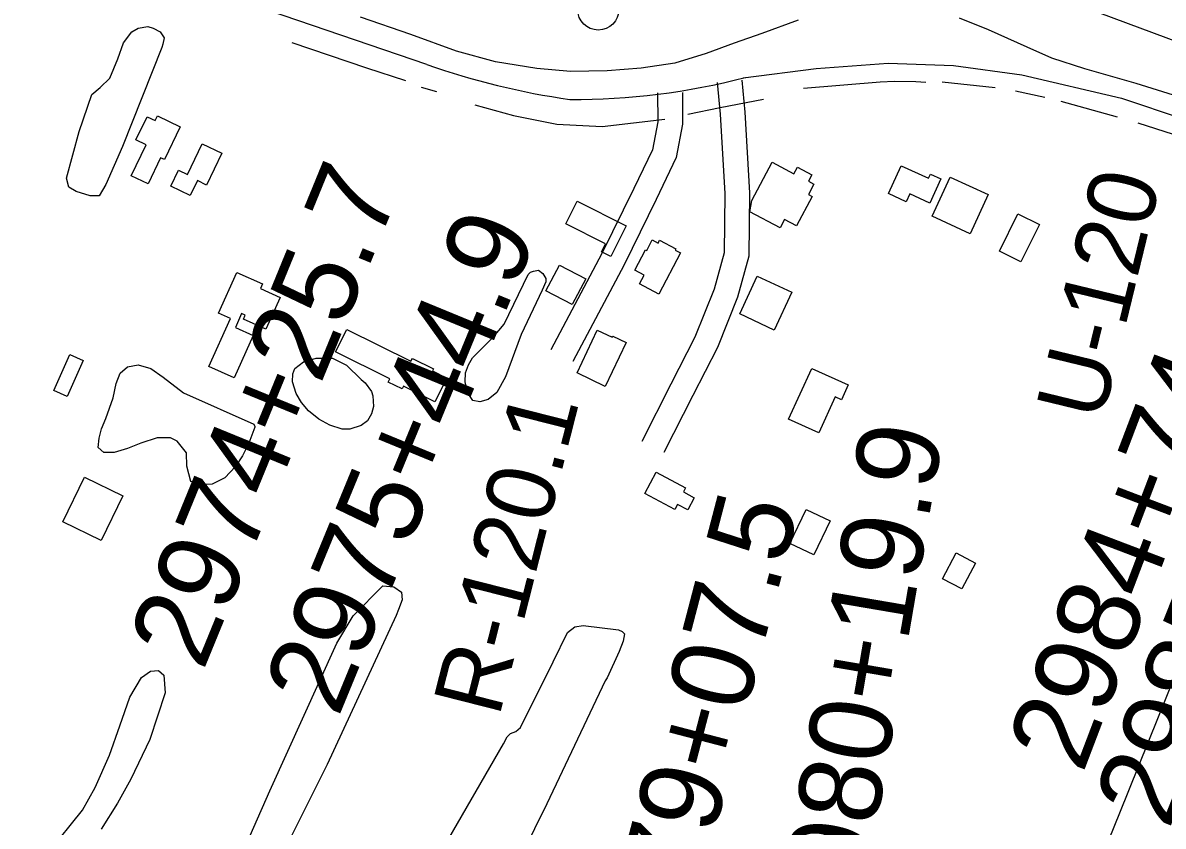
# Model space of a CAD drawing. Extents: x 3567028 to 3605064, y 510945 to 536587.
# Drawn here: x 3590759 to 3592142, y 521093 to 522068 of the extents above; entities that cross this region are included whole.
import ezdxf

# ---------------------------------------------------------------- set-up
doc = ezdxf.new("R2010")
doc.units = 0
for name, color, linetype in [('V-BLDG-OTLN', 7, 'Continuous'), ('V-LEVE-TOET', 7, 'Continuous'), ('V-RIVR-RANG-IDEN', 7, 'Continuous'), ('V-ROAD-CNTR', 7, 'Continuous'), ('V-SITE-VEGE', 7, 'Continuous'), ('V-SURV-IDEN', 7, 'Continuous'), ('V-SURV-LINE', 7, 'Continuous'), ('V-TOPO-SHOR', 7, 'Continuous'), ('V-UTIL-LINE', 7, 'Continuous')]:
    doc.layers.add(name, color=color, linetype=linetype)

msp = doc.modelspace()

# ---------------------------------------------------------------- linework, layer by layer
at = {"layer": 'V-BLDG-OTLN'}
for points in [[(3590950, 521941.4), (3590931, 521901.6), (3590926.2, 521903.9), (3590911.1, 521872.3), (3590890.6, 521882.1), (3590908.7, 521919.6), (3590896.2, 521925.6), (3590909.7, 521953.7), (3590919.6, 521948.9), (3590922.4, 521954.6)], [(3591000.4, 521909.5), (3590981.9, 521870.8), (3590970.8, 521876.1), (3590962.2, 521858), (3590938.4, 521869.4), (3590947.8, 521889), (3590958.7, 521883.7), (3590976.5, 521920.9)], [(3591643.1, 521852.1), (3591667.8, 521898.6), (3591694.3, 521884.5), (3591698.5, 521892.3), (3591716, 521883), (3591711.9, 521875.4), (3591718.5, 521871.9), (3591711.8, 521859.1), (3591716.2, 521856.7), (3591697.4, 521821.2), (3591682.8, 521829), (3591677.4, 521818.7), (3591640.6, 521838.3)], [(3591824.5, 521894), (3591857.5, 521878.9), (3591859.9, 521884.1), (3591872.5, 521878.4), (3591859, 521848.8), (3591834.7, 521859.9), (3591830.3, 521850.5), (3591809.1, 521860.3)], [(3591929.8, 521859.3), (3591907.9, 521811.7), (3591862.1, 521832.8), (3591883.9, 521880.3)], [(3591431.5, 521851.1), (3591490.8, 521821.4), (3591472.2, 521784.2), (3591461, 521789.8), (3591465.9, 521799.6), (3591417.8, 521823.7)], [(3591991.9, 521822.9), (3591969.5, 521777.5), (3591943.5, 521790.4), (3591965.9, 521835.7)], [(3591556.9, 521788.3), (3591530.5, 521738.5), (3591507.1, 521750.9), (3591512.7, 521761.4), (3591501.2, 521767.5), (3591514.2, 521792.2), (3591515.8, 521791.4), (3591522.5, 521804.1), (3591529.5, 521800.4), (3591531.4, 521803.9), (3591551, 521793.5), (3591550.1, 521791.9)], [(3591038.4, 521688.3), (3591015.4, 521636.8), (3590984.8, 521650.5), (3591010.8, 521708.8), (3590996.6, 521715.2), (3591018.7, 521764.6), (3591049.9, 521750.7), (3591047.3, 521745.1), (3591071, 521734.5), (3591053.9, 521696), (3591026.8, 521708.1), (3591028.9, 521712.8), (3591024.5, 521714.8), (3591016.9, 521697.9)], [(3591425.3, 521725.7), (3591393.4, 521742.5), (3591409.8, 521773.7), (3591441.7, 521756.9)], [(3591691.8, 521740.7), (3591670.5, 521694.8), (3591628.5, 521714.3), (3591649.8, 521760.2)], [(3591152, 521695.5), (3591229.8, 521656.9), (3591231.6, 521660.4), (3591257.2, 521647.7), (3591255.9, 521645.2), (3591273.2, 521636.6), (3591258.8, 521607.6), (3591220.6, 521626.6), (3591219, 521623.4), (3591202.2, 521631.7), (3591204.1, 521635.6), (3591138.5, 521668.2)], [(3591490.8, 521679.7), (3591465.5, 521626.5), (3591431.2, 521642.8), (3591455.7, 521694.7), (3591474, 521686), (3591474.6, 521687.4)], [(3590832.3, 521657.9), (3590812.7, 521614.2), (3590796.5, 521621.5), (3590816.1, 521665.1)], [(3591687.8, 521586.7), (3591715.8, 521648.3), (3591760.1, 521628.2), (3591751.8, 521610.1), (3591744.1, 521613.6), (3591724.3, 521570.1)], [(3590880.4, 521493.8), (3590854.1, 521439.5), (3590807.7, 521462), (3590834, 521516.3)], [(3591527.1, 521522.4), (3591562.9, 521503.3), (3591560.2, 521498.3), (3591573.3, 521491.3), (3591565.6, 521476.8), (3591553.2, 521483.3), (3591550, 521477.2), (3591513.4, 521496.6)], [(3591738.1, 521463.5), (3591718.5, 521422.1), (3591689.5, 521435.8), (3591709.1, 521477.2)], [(3591914.5, 521411.9), (3591897.7, 521380.6), (3591874.3, 521393.1), (3591891.1, 521424.5)]]:
    msp.add_lwpolyline(points, close=True, dxfattribs=at)
at = {"layer": 'V-LEVE-TOET'}
for points in [[(3591699.5, 522070.8), (3591655.5, 522054.6), (3591621.6, 522043.1), (3591587.8, 522030.2), (3591549.8, 522018.8), (3591509.2, 522012.7), (3591467.9, 522009.3), (3591423.2, 522008.7), (3591382.5, 522012.1), (3591332.4, 522020.2), (3591285, 522033.1), (3591229.5, 522053.5), (3591168.6, 522074.5)], [(3592167.4, 521975.7), (3592109.2, 521994), (3592046.9, 522011.7), (3592007, 522024.6), (3591977.2, 522038.1), (3591930.4, 522059.2), (3591895.2, 522073.4)]]:
    msp.add_lwpolyline(points, dxfattribs=at)
at = {"layer": 'V-ROAD-CNTR'}
for points in [[(3591249.2, 522017), (3590797.7, 522171.5), (3590562.6, 522246.9), (3590294.7, 522344), (3590055.8, 522421), (3589703.9, 522539.9), (3589197.6, 522716.1), (3589034.6, 522771.8)], [(3591632.9, 522000.8), (3591721.2, 522012.2), (3591808.4, 522018.7), (3591887.7, 522015.9), (3591970.6, 522004.6), (3592091.4, 521976.1), (3592241.2, 521926.2), (3592537.1, 521830), (3592834.2, 521737.3), (3593113.8, 521644.3), (3593281.7, 521587.3), (3593438.7, 521537.7), (3593524, 521519.9), (3593589.6, 521508), (3593700.3, 521505.4), (3593868.7, 521507), (3594352.6, 521504.1)], [(3591630.9, 521998), (3591634.6, 521959.1), (3591640.4, 521861.2), (3591639.6, 521784.5), (3591625.9, 521734.7), (3591601.5, 521673.8), (3591571.8, 521615.5), (3591536.5, 521546.1)], [(3591601, 521995.1), (3591604.7, 521956.8), (3591610.4, 521860.5), (3591609.7, 521788.7), (3591597.4, 521744.3), (3591574.2, 521686.2), (3591545, 521629.1), (3591509.7, 521559.7)], [(3591529, 521982.7), (3591529.3, 521947.5), (3591522.9, 521913.5), (3591500.3, 521866.4), (3591461.5, 521787.6), (3591399.5, 521670.8)], [(3591559, 521982.9), (3591559.3, 521944.8), (3591551.6, 521904.1), (3591527.3, 521853.3), (3591488.2, 521774), (3591426, 521656.8)]]:
    msp.add_lwpolyline(points, dxfattribs=at)
for centre, radius, start, end in [((3591547.1, 522861.4), 895.4, 250.5623, 262.0098), ((3591430.5, 522770.3), 795.6, 269.4361, 284.8936)]:
    msp.add_arc(centre, radius, start, end, dxfattribs=at)
at = {"layer": 'V-SITE-VEGE'}
for points in [[(3590927.5, 522037.5), (3590880, 521917.4), (3590859.9, 521871.3), (3590851.6, 521857.6), (3590840.9, 521857.7), (3590823.8, 521863), (3590814.9, 521868.3), (3590812, 521879), (3590827.4, 521935.8), (3590842.8, 521980.8), (3590852.9, 521989), (3590864.7, 522000.3), (3590874.2, 522023.9), (3590881.3, 522043.5), (3590891.4, 522056.5), (3590899.1, 522061.2), (3590910.9, 522063), (3590917.1, 522061.3), (3590925.7, 522056.6), (3590930.5, 522049.5), (3590928.8, 522041.8)], [(3591371.9, 521762.2), (3591374.9, 521765.1), (3591378.4, 521766.3), (3591384.3, 521767.5), (3591389.7, 521763.3), (3591393.2, 521757.4), (3591393.2, 521753.3), (3591389.1, 521743.2), (3591363.6, 521689.4), (3591344.6, 521637.9), (3591334, 521619), (3591323.3, 521610.7), (3591313.2, 521607.7), (3591304.9, 521609.5), (3591298.4, 521619), (3591295.5, 521632), (3591296.1, 521642.7), (3591299.6, 521652.7), (3591304.4, 521661), (3591329.8, 521686.4), (3591342.9, 521701.8)], [(3591039.2, 521580.7), (3591040.4, 521577.7), (3591040.4, 521577.1), (3591033.2, 521557.6), (3591025.5, 521542.2), (3591017.2, 521529.2), (3591004.2, 521515.6), (3590988.8, 521507.9), (3590974, 521507.3), (3590962.8, 521510.9), (3590958.1, 521529.8), (3590957.5, 521545.8), (3590946.2, 521560), (3590938, 521564.1), (3590922, 521564.2), (3590902.4, 521557.7), (3590885.9, 521551.2), (3590869.9, 521546.4), (3590857.5, 521546.4), (3590850.4, 521552.4), (3590851.5, 521563.6), (3590854.5, 521574.8), (3590859.8, 521587.3), (3590868.7, 521612.7), (3590872.3, 521629.9), (3590877, 521642.3), (3590885.9, 521650), (3590898.9, 521652.4), (3590914.3, 521648.2), (3590929.1, 521637.5), (3590954, 521618.6)], [(3591169.4, 521635), (3591174.2, 521630.9), (3591181.8, 521620.2), (3591183.6, 521614.9), (3591184.2, 521601.9), (3591181.8, 521593), (3591177.1, 521584.7), (3591169.4, 521578.8), (3591155.8, 521574.7), (3591146.3, 521574.7), (3591131.5, 521579.4), (3591117.9, 521586.5), (3591105.5, 521596.6), (3591097.2, 521606.7), (3591090.7, 521617.9), (3591086, 521632.1), (3591086.6, 521641.6), (3591088.9, 521648.1), (3591099.6, 521656.4), (3591115, 521660.5), (3591134.5, 521660.5), (3591151.7, 521652.2)]]:
    msp.add_lwpolyline(points, close=True, dxfattribs=at)
for points in [[(3591019.7, 521047.7), (3591058.6, 521135.6), (3591140.1, 521315), (3591159.9, 521347.9), (3591195.8, 521384.4), (3591208.9, 521383.2), (3591218.5, 521376.6), (3591219.1, 521367.6), (3591214.9, 521355.6), (3591211.9, 521348.5), (3591128.1, 521167.8), (3591048.4, 521008.2)], [(3590790, 521060.4), (3590831.3, 521112.4), (3590846.9, 521139.9), (3590864.3, 521178.8), (3590876.8, 521214.6), (3590888.8, 521249.3), (3590903.2, 521273.3), (3590914, 521281), (3590923.5, 521281.6), (3590930.1, 521276.2), (3590931.9, 521254.7), (3590913.3, 521197.9), (3590890, 521150), (3590873.8, 521120.7), (3590854, 521089)]]:
    msp.add_lwpolyline(points, dxfattribs=at)
at = {"layer": 'V-SURV-LINE'}
msp.add_lwpolyline([(3592323.8, 521983), (3591935.7, 522127.9)], dxfattribs=at)
msp.add_circle((3591457, 522083.8), 25, dxfattribs=at)
at = {"layer": 'V-TOPO-SHOR'}
for p, q in [((3591242.2, 521989.7), (3591260.7, 521984.3)), ((3591873.9, 521996), (3591938.5, 521989.3)), ((3591963.1, 521985.1), (3591998.4, 521977.3)), ((3592018.1, 521972.5), (3592086.3, 521953.4))]:
    msp.add_line(p, q, dxfattribs=at)
for points in [[(3591085.5, 522043.7), (3591175.8, 522013.1), (3591223.1, 521997.5)], [(3591705.8, 521988.3), (3591798.7, 521996.1), (3591816.4, 521996.9), (3591842.3, 521996.4), (3591854.2, 521995.4)], [(3591565.8, 521956.6), (3591604.7, 521965), (3591657.4, 521975.1)], [(3591307.4, 521968.2), (3591354.1, 521955), (3591406.7, 521944.8), (3591461.7, 521941.8), (3591537.7, 521950.7)], [(3592111.4, 521946.2), (3592240, 521904.8), (3592350, 521867.1)], [(3591269.8, 521067.3), (3591342.2, 521192.8), (3591346.4, 521201.2), (3591350.6, 521205.4), (3591357.2, 521207.8), (3591362.6, 521212.6), (3591402.1, 521292.1), (3591419.5, 521328), (3591428.5, 521334.6), (3591438.6, 521336.4), (3591481.7, 521331), (3591485.9, 521329.2), (3591488.9, 521326.2), (3591487.1, 521317.2), (3591482.3, 521304.6), (3591467.9, 521272.9), (3591465.5, 521269.3)], [(3591465.5, 521269.3), (3591394.8, 521119.8), (3591334.4, 520997.8)]]:
    msp.add_lwpolyline(points, dxfattribs=at)
at = {"layer": 'V-UTIL-LINE'}
msp.add_lwpolyline([(3592337.9, 521722.4), (3592216.3, 521424.8), (3592089.2, 521108.6), (3591928.4, 520710.8)], dxfattribs=at)

# ---------------------------------------------------------------- texts
at = {"layer": 'V-RIVR-RANG-IDEN'}
for s, rotation, p in [('U-120', 76.3503, (3592068.1, 521582.5)), ('R-120.1', 75.752, (3591336.6, 521223.8))]:
    msp.add_text(s, height=83, rotation=rotation, dxfattribs=at).set_placement(p)
at = {"layer": 'V-SURV-IDEN'}
for s, rotation, p in [('2974+25.7', 67.7386, (3590977.6, 521279.9)), ('2975+44.9', 67.611, (3591141.5, 521223.5)), ('2984+74.1', 69.1713, (3592044.4, 521155.4)), ('2985+77.2', 68.4552, (3592149, 521087.4)), ('2980+19.9', 80.2999, (3591768.8, 520944.6)), ('2979+07.5', 75.3394, (3591540.3, 520864.4))]:
    msp.add_text(s, height=100, rotation=rotation, dxfattribs=at).set_placement(p)

doc.saveas('drawing.dxf')
